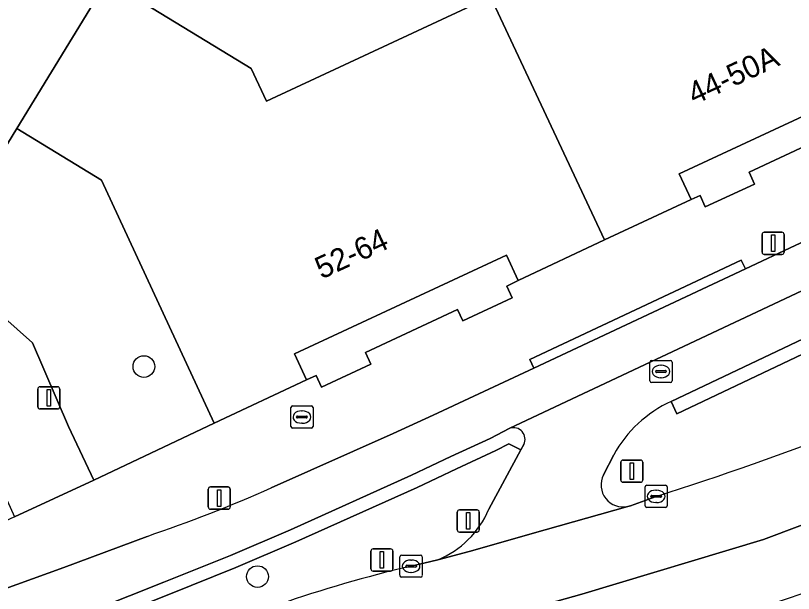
# Model space of a CAD drawing. Extents: x 158352 to 159489, y 383828 to 384603.
# Drawn here: x 158953.68 to 158988.73, y 383881.28 to 383907.33 of the extents above; entities that cross this region are included whole.
import ezdxf

# ---------------------------------------------------------------- set-up
doc = ezdxf.new("R2010")
doc.units = 0
for name, color, linetype in [('IMGEO_Berm_groen', 7, 'Continuous'), ('IMGEO_Boom', 7, 'Continuous'), ('IMGEO_Brandkraan', 7, 'Continuous'), ('IMGEO_Erf', 7, 'Continuous'), ('IMGEO_Fietspad_gesloten', 7, 'Continuous'), ('IMGEO_Groenvoorziening', 7, 'Continuous'), ('IMGEO_Haag', 7, 'Continuous'), ('IMGEO_Kolk', 7, 'Continuous'), ('IMGEO_Lichtmast', 7, 'Continuous'), ('IMGEO_Pand', 7, 'Continuous'), ('IMGEO_Pand_nummerreeks', 7, 'Continuous'), ('IMGEO_Rijbaan_lokaal_open', 7, 'Continuous'), ('IMGEO_Rijbaan_regionaal_gesloten', 7, 'Continuous'), ('IMGEO_Rioolput', 7, 'Continuous'), ('IMGEO_Verkeersbordpaal', 7, 'Continuous'), ('IMGEO_Voetpad_open', 7, 'Continuous')]:
    doc.layers.add(name, color=color, linetype=linetype)

msp = doc.modelspace()

# ---------------------------------------------------------------- linework, layer by layer
at = {"layer": 'IMGEO_Berm_groen'}
for points in [[(159003.353, 383896.748), (159003.804, 383895.79), (158992.757, 383890.586), (158992.319, 383891.519), (158992.134, 383891.531), (158991.738, 383891.735), (158991.486, 383892.04), (158991.054, 383892.945), (158990.026, 383892.488), (158983.483, 383889.385), (158983.222, 383889.936)], [(158974.999, 383885.074), (158976.447, 383887.761), (158975.911, 383888.03), (158975.325, 383887.724), (158973.545, 383886.906), (158971.778, 383886.063), (158966.302, 383883.603), (158963.596, 383882.445), (158960.586, 383881.229), (158955.953, 383879.395), (158951.553, 383877.484), (158952.176, 383876.232)], [(158980.636, 383887.526), (158980.175, 383886.623)], [(158981.261, 383885.202), (158981.382, 383885.236), (158982.542, 383885.658)], [(158971.498, 383882.509), (158972.703, 383882.8)]]:
    msp.add_lwpolyline(points, dxfattribs=at)
for centre, radius, start, end in [((158938.847, 384023.654), 144.748, 287.56987, 294.88811), ((158985.52, 383884.878), 5.555, 114.4305, 151.5343), ((158981.051, 383886.168), 0.987, 152.5447, 217.9026), ((158981.052, 383886.167), 0.987, 217.7785, 282.2181), ((158971.129, 383886.686), 4.193, 292.0561, 337.3922), ((158984.685, 383825.865), 58.159, 103.10559, 109.2144)]:
    msp.add_arc(centre, radius, start, end, dxfattribs=at)
at = {"layer": 'IMGEO_Boom'}
for centre in [(158959.46, 383891.51), (158964.579, 383882.04)]:
    msp.add_circle(centre, 0.489, dxfattribs=at)
at = {"layer": 'IMGEO_Brandkraan'}
for p, q in [((158966.081, 383888.809), (158966.081, 383889.661)), ((158966.156, 383889.735), (158967.008, 383889.735)), ((158966.569, 383889.515), (158966.594, 383889.515)), ((158967.082, 383889.661), (158967.082, 383888.809)), ((158966.34, 383889.229), (158966.34, 383889.241)), ((158966.778, 383889.192), (158966.38, 383889.192)), ((158966.383, 383889.278), (158966.781, 383889.278)), ((158966.824, 383889.241), (158966.824, 383889.229)), ((158966.592, 383888.955), (158966.567, 383888.955)), ((158967.008, 383888.735), (158966.156, 383888.735))]:
    msp.add_line(p, q, dxfattribs=at)
for points in [[(158966.081, 383888.809), (158966.081, 383889.661)], [(158966.156, 383889.735), (158967.008, 383889.735)], [(158967.082, 383889.661), (158967.082, 383888.809)], [(158967.008, 383888.735), (158966.156, 383888.735)]]:
    msp.add_lwpolyline(points, dxfattribs=at)
for centre, radius, start, end in [((158966.158, 383889.659), 0.0765, 91.552, 178.448), ((158966.158, 383889.659), 0.0765, 91.552, 178.448), ((158967.006, 383889.659), 0.0765, 1.552, 88.448), ((158967.006, 383889.659), 0.0765, 1.552, 88.448), ((158966.38, 383889.238), 0.0403, 85.8775, 175.7526), ((158966.377, 383889.228), 0.0366, 178.938, 274.7102), ((158966.781, 383889.235), 0.043, 264.8664, 352.4533), ((158966.785, 383889.24), 0.0386, 1.7309, 96.639), ((158966.158, 383888.811), 0.0765, 181.552, 268.448), ((158966.158, 383888.811), 0.0765, 181.552, 268.448), ((158967.006, 383888.811), 0.0765, 271.552, 358.448), ((158967.006, 383888.811), 0.0765, 271.552, 358.448)]:
    msp.add_arc(centre, radius, start, end, dxfattribs=at)
for centre, major_axis, ratio, start_param, end_param in [((158966.568, 383889.235), (-0.387, 0.002), 0.722429, 4.712389, 7.853982), ((158966.593, 383889.235), (-0.39, 0.002), 0.717154, 1.570796, 4.712389)]:
    msp.add_ellipse(centre, major_axis=major_axis, ratio=ratio, start_param=start_param, end_param=end_param, dxfattribs=at)
at = {"layer": 'IMGEO_Erf'}
for points in [[(158916.804, 383915.918), (158953.058, 383893.805), (158954.443, 383892.578), (158956.068, 383888.808), (158957.202, 383886.391), (158962.629, 383888.952), (158957.549, 383899.914), (158953.73, 383902.244), (158951.571, 383898.705), (158951.261, 383898.894), (158951.928, 383899.988), (158948.659, 383901.982), (158947.992, 383900.889), (158947.69, 383901.073), (158948.353, 383902.159), (158939.513, 383907.551), (158938.853, 383906.469), (158935.131, 383908.739)], [(158957.8, 383908.909), (158964.3, 383904.939), (158964.984, 383903.469), (158975.086, 383908.195)]]:
    msp.add_lwpolyline(points, dxfattribs=at)
at = {"layer": 'IMGEO_Fietspad_gesloten'}
for points in [[(159075.768, 383935.579), (159080.638, 383937.84), (159079.821, 383939.628), (159074.308, 383937.038), (159061.826, 383931.249), (159055.497, 383928.303), (159045.946, 383923.819), (159025.103, 383914.025), (159021.051, 383912.119), (159011.504, 383907.639), (159000, 383902.225), (158986.578, 383895.909), (158977.037, 383891.433), (158974.328, 383890.173), (158972.495, 383889.325), (158970.687, 383888.491), (158965.201, 383886.036)], [(158948.574, 383876.776), (158951.618, 383878.166), (158951.727, 383878.216), (158955.723, 383879.949), (158960.363, 383881.786), (158963.366, 383882.999), (158966.061, 383884.152), (158971.526, 383886.608), (158973.291, 383887.449), (158975.061, 383888.263), (158975.95, 383888.727), (159000, 383900.042), (159027.469, 383912.965), (159060.71, 383928.546), (159075.768, 383935.579)], [(158959.601, 383883.855), (158955.851, 383882.453), (158950.194, 383880.408)]]:
    msp.add_lwpolyline(points, dxfattribs=at)
msp.add_arc((158937.24, 383949.551), 69.397, 288.79747, 293.7608, dxfattribs=at)
at = {"layer": 'IMGEO_Groenvoorziening'}
for points in [[(158983.222, 383889.936), (158983.483, 383889.385), (158990.026, 383892.488), (158991.054, 383892.945), (158991.486, 383892.04), (158991.738, 383891.735), (158992.134, 383891.531), (158992.319, 383891.519), (158992.757, 383890.586), (159003.804, 383895.79), (159003.353, 383896.748)], [(158990.874, 383893.532), (158989.771, 383893.042), (158983.222, 383889.936)], [(158975.95, 383888.727), (158975.061, 383888.263), (158973.291, 383887.449), (158971.526, 383886.608), (158966.061, 383884.152), (158963.366, 383882.999), (158960.363, 383881.786), (158955.723, 383879.949), (158951.727, 383878.216), (158951.618, 383878.166)], [(158966.302, 383883.603), (158971.778, 383886.063), (158973.545, 383886.906), (158975.325, 383887.724), (158975.911, 383888.03), (158976.447, 383887.761), (158976.576, 383888)], [(158951.499, 383877.592), (158951.553, 383877.484), (158955.953, 383879.395), (158960.586, 383881.229), (158963.596, 383882.445), (158966.302, 383883.603)]]:
    msp.add_lwpolyline(points, dxfattribs=at)
msp.add_arc((158976.119, 383888.239), 0.516, 332.358, 109.1037, dxfattribs=at)
at = {"layer": 'IMGEO_Haag'}
for points in [[(158983.222, 383889.936), (158983.483, 383889.385), (158990.026, 383892.488), (158991.054, 383892.945), (158991.486, 383892.04), (158991.738, 383891.735), (158992.134, 383891.531), (158992.319, 383891.519), (158992.757, 383890.586), (159003.804, 383895.79), (159003.353, 383896.748)], [(158990.874, 383893.532), (158989.771, 383893.042), (158983.222, 383889.936)], [(158975.95, 383888.727), (158975.061, 383888.263), (158973.291, 383887.449), (158971.526, 383886.608), (158966.061, 383884.152), (158963.366, 383882.999), (158960.363, 383881.786), (158955.723, 383879.949), (158951.727, 383878.216), (158951.618, 383878.166)], [(158966.302, 383883.603), (158971.778, 383886.063), (158973.545, 383886.906), (158975.325, 383887.724), (158975.911, 383888.03), (158976.447, 383887.761), (158976.576, 383888)], [(158951.499, 383877.592), (158951.553, 383877.484), (158955.953, 383879.395), (158960.586, 383881.229), (158963.596, 383882.445), (158966.302, 383883.603)]]:
    msp.add_lwpolyline(points, dxfattribs=at)
msp.add_arc((158976.119, 383888.239), 0.516, 332.358, 109.1037, dxfattribs=at)
at = {"layer": 'IMGEO_Kolk'}
for p, q in [((158982.044, 383885.233), (158982.044, 383886.085)), ((158982.119, 383886.159), (158982.971, 383886.159)), ((158983.045, 383886.085), (158983.045, 383885.233)), ((158982.303, 383885.653), (158982.303, 383885.665)), ((158982.346, 383885.702), (158982.744, 383885.702)), ((158982.532, 383885.939), (158982.557, 383885.939)), ((158982.787, 383885.665), (158982.787, 383885.653)), ((158982.741, 383885.616), (158982.343, 383885.616)), ((158982.555, 383885.379), (158982.53, 383885.379)), ((158982.971, 383885.159), (158982.119, 383885.159)), ((158971, 383882.084), (158971, 383882.936)), ((158971.075, 383883.01), (158971.927, 383883.01)), ((158972.001, 383882.936), (158972.001, 383882.084)), ((158971.259, 383882.504), (158971.259, 383882.516)), ((158971.302, 383882.553), (158971.7, 383882.553)), ((158971.488, 383882.79), (158971.513, 383882.79)), ((158971.743, 383882.516), (158971.743, 383882.504)), ((158971.697, 383882.467), (158971.299, 383882.467)), ((158971.511, 383882.23), (158971.486, 383882.23)), ((158971.927, 383882.01), (158971.075, 383882.01))]:
    msp.add_line(p, q, dxfattribs=at)
for points in [[(158982.044, 383885.233), (158982.044, 383886.085)], [(158982.119, 383886.159), (158982.971, 383886.159)], [(158983.045, 383886.085), (158983.045, 383885.233)], [(158982.971, 383885.159), (158982.119, 383885.159)], [(158971, 383882.084), (158971, 383882.936)], [(158971.075, 383883.01), (158971.927, 383883.01)], [(158972.001, 383882.936), (158972.001, 383882.084)], [(158971.927, 383882.01), (158971.075, 383882.01)]]:
    msp.add_lwpolyline(points, dxfattribs=at)
for centre, radius, start, end in [((158982.121, 383886.083), 0.0765, 91.552, 178.448), ((158982.121, 383886.083), 0.0765, 91.552, 178.448), ((158982.969, 383886.083), 0.0765, 1.552, 88.448), ((158982.969, 383886.083), 0.0765, 1.552, 88.448), ((158982.343, 383885.662), 0.0403, 85.8775, 175.7526), ((158982.34, 383885.652), 0.0366, 178.938, 274.7102), ((158982.744, 383885.659), 0.043, 264.8664, 352.4533), ((158982.748, 383885.664), 0.0386, 1.7309, 96.639), ((158982.121, 383885.235), 0.0765, 181.552, 268.448), ((158982.121, 383885.235), 0.0765, 181.552, 268.448), ((158982.969, 383885.235), 0.0765, 271.552, 358.448), ((158982.969, 383885.235), 0.0765, 271.552, 358.448), ((158971.077, 383882.934), 0.0765, 91.552, 178.448), ((158971.077, 383882.934), 0.0765, 91.552, 178.448), ((158971.925, 383882.934), 0.0765, 1.552, 88.448), ((158971.925, 383882.934), 0.0765, 1.552, 88.448), ((158971.299, 383882.513), 0.0403, 85.8775, 175.7526), ((158971.296, 383882.503), 0.0366, 178.938, 274.7102), ((158971.7, 383882.51), 0.043, 264.8664, 352.4533), ((158971.704, 383882.515), 0.0386, 1.7309, 96.639), ((158971.077, 383882.086), 0.0765, 181.552, 268.448), ((158971.077, 383882.086), 0.0765, 181.552, 268.448), ((158971.925, 383882.086), 0.0765, 271.552, 358.448), ((158971.925, 383882.086), 0.0765, 271.552, 358.448)]:
    msp.add_arc(centre, radius, start, end, dxfattribs=at)
for centre, major_axis, ratio, start_param, end_param in [((158982.531, 383885.659), (-0.387, 0.002), 0.722429, 4.712389, 7.853982), ((158982.556, 383885.659), (-0.39, 0.002), 0.717154, 1.570796, 4.712389), ((158971.487, 383882.51), (-0.387, 0.002), 0.722429, 4.712389, 7.853982), ((158971.512, 383882.51), (-0.39, 0.002), 0.717154, 1.570796, 4.712389)]:
    msp.add_ellipse(centre, major_axis=major_axis, ratio=ratio, start_param=start_param, end_param=end_param, dxfattribs=at)
at = {"layer": 'IMGEO_Lichtmast'}
for p, q in [((158987.418, 383897.566), (158988.208, 383897.566)), ((158988.208, 383897.566), (158987.418, 383897.566)), ((158987.318, 383896.666), (158987.318, 383897.466)), ((158987.318, 383897.466), (158987.318, 383896.666)), ((158988.308, 383897.466), (158988.308, 383896.666)), ((158988.308, 383896.666), (158988.308, 383897.466)), ((158988.208, 383896.566), (158987.418, 383896.566)), ((158987.418, 383896.566), (158988.208, 383896.566)), ((158954.778, 383890.597), (158955.568, 383890.597)), ((158955.568, 383890.597), (158954.778, 383890.597)), ((158954.678, 383889.697), (158954.678, 383890.497)), ((158954.678, 383890.497), (158954.678, 383889.697)), ((158955.668, 383890.497), (158955.668, 383889.697)), ((158955.668, 383889.697), (158955.668, 383890.497)), ((158955.568, 383889.597), (158954.778, 383889.597)), ((158954.778, 383889.597), (158955.568, 383889.597)), ((158962.361, 383885.181), (158962.361, 383885.981)), ((158962.361, 383885.981), (158962.361, 383885.181)), ((158962.461, 383886.081), (158963.251, 383886.081)), ((158963.251, 383886.081), (158962.461, 383886.081)), ((158963.351, 383885.981), (158963.351, 383885.181)), ((158963.351, 383885.181), (158963.351, 383885.981)), ((158963.251, 383885.081), (158962.461, 383885.081)), ((158962.461, 383885.081), (158963.251, 383885.081))]:
    msp.add_line(p, q, dxfattribs=at)
for points in [[(158987.738, 383897.441), (158987.888, 383897.441), (158987.888, 383896.691), (158987.738, 383896.691), (158987.738, 383897.441)], [(158955.098, 383890.472), (158955.248, 383890.472), (158955.248, 383889.722), (158955.098, 383889.722), (158955.098, 383890.472)], [(158962.781, 383885.956), (158962.931, 383885.956), (158962.931, 383885.206), (158962.781, 383885.206), (158962.781, 383885.956)]]:
    msp.add_lwpolyline(points, dxfattribs=at)
for centre, start, end in [((158987.418, 383897.466), 90, 180), ((158987.418, 383897.466), 90, 180), ((158988.208, 383897.466), 0, 90), ((158988.208, 383897.466), 360, 90), ((158987.418, 383896.666), 180, 270), ((158987.418, 383896.666), 180, 270), ((158988.208, 383896.666), 270, 0), ((158988.208, 383896.666), 270, 0), ((158954.778, 383890.497), 90, 180), ((158954.778, 383890.497), 90, 180), ((158955.568, 383890.497), 0, 90), ((158955.568, 383890.497), 360, 90), ((158954.778, 383889.697), 180, 270), ((158954.778, 383889.697), 180, 270), ((158955.568, 383889.697), 270, 0), ((158955.568, 383889.697), 270, 0), ((158962.461, 383885.981), 90, 180), ((158962.461, 383885.981), 90, 180), ((158963.251, 383885.981), 0, 90), ((158963.251, 383885.981), 360, 90), ((158962.461, 383885.181), 180, 270), ((158962.461, 383885.181), 180, 270), ((158963.251, 383885.181), 270, 0), ((158963.251, 383885.181), 270, 0)]:
    msp.add_arc(centre, 0.1, start, end, dxfattribs=at)
at = {"layer": 'IMGEO_Pand'}
for points in [[(158953.73, 383902.244), (158957.8, 383908.909), (158941.365, 383918.947), (158935.131, 383908.739), (158938.853, 383906.469), (158939.513, 383907.551), (158948.353, 383902.159), (158947.69, 383901.073), (158947.992, 383900.889), (158948.659, 383901.982), (158951.928, 383899.988), (158951.261, 383898.894), (158951.571, 383898.705)], [(158992.369, 383916.279), (158975.086, 383908.195), (158980.221, 383897.216), (158984.12, 383899.047), (158983.586, 383900.199), (158993.014, 383904.583), (158993.536, 383903.464), (158997.483, 383905.317)], [(158980.221, 383897.216), (158975.086, 383908.195), (158964.984, 383903.469), (158964.3, 383904.939), (158957.8, 383908.909), (158953.73, 383902.244), (158957.549, 383899.914), (158962.629, 383888.952), (158966.793, 383890.908), (158966.246, 383892.084), (158975.794, 383896.524), (158976.323, 383895.385)]]:
    msp.add_lwpolyline(points, close=True, dxfattribs=at)
at = {"layer": 'IMGEO_Rijbaan_lokaal_open'}
for points in [[(159075.768, 383935.579), (159060.71, 383928.546), (159027.469, 383912.965), (159000, 383900.042), (158975.95, 383888.727)], [(158983.222, 383889.936), (158989.771, 383893.042), (158990.874, 383893.532), (159000, 383897.817), (159001.033, 383898.302), (159002.668, 383899.096), (159003.763, 383899.605), (159005.032, 383900.195), (159007.205, 383901.218), (159017.772, 383906.172), (159025.472, 383909.772), (159054.627, 383923.497), (159062.427, 383927.124), (159064.693, 383928.182), (159069.725, 383930.533)], [(158976.576, 383888), (158976.447, 383887.761), (158974.999, 383885.074)], [(158980.175, 383886.623), (158980.636, 383887.526)], [(158972.703, 383882.8), (158974.113, 383883.179), (158977.536, 383884.146), (158981.261, 383885.202)]]:
    msp.add_lwpolyline(points, dxfattribs=at)
for centre, radius, start, end in [((158985.52, 383884.878), 5.555, 114.4305, 151.5343), ((158976.119, 383888.239), 0.516, 332.358, 109.1037), ((158981.051, 383886.168), 0.987, 152.5447, 217.9026), ((158981.052, 383886.167), 0.987, 217.7785, 282.2181), ((158971.129, 383886.686), 4.193, 292.0561, 337.3922)]:
    msp.add_arc(centre, radius, start, end, dxfattribs=at)
at = {"layer": 'IMGEO_Rijbaan_regionaal_gesloten'}
for points in [[(158965.545, 383880.784), (158963.662, 383880.12), (158961.513, 383879.401), (158956.667, 383877.503), (158952.794, 383875.949), (158954.38, 383872.748), (158959.424, 383874.994), (158968.744, 383878.324), (158979.196, 383881.255), (158987.384, 383883.719), (158993.575, 383886.05), (159008.221, 383892.91), (159034.583, 383905.498), (159067.802, 383921.349), (159075.44, 383925.02), (159084.637, 383929.44)], [(158993.575, 383886.05), (158987.384, 383883.719), (158979.196, 383881.255), (158968.744, 383878.324), (158959.424, 383874.994), (158954.38, 383872.748), (158955.718, 383870.049), (158959.784, 383871.872), (158964.706, 383873.894), (158968.574, 383875.169), (158973.188, 383876.532), (158977.363, 383877.632), (158982.11, 383878.951), (158986.768, 383880.489), (158992.107, 383882.293)], [(158982.542, 383885.658), (158981.382, 383885.236), (158981.261, 383885.202), (158977.536, 383884.146), (158974.113, 383883.179), (158972.703, 383882.8), (158971.498, 383882.509)]]:
    msp.add_lwpolyline(points, dxfattribs=at)
for centre, radius, start, end in [((158938.847, 384023.654), 144.748, 287.56987, 294.88811), ((158984.685, 383825.865), 58.159, 103.10559, 109.2144)]:
    msp.add_arc(centre, radius, start, end, dxfattribs=at)
at = {"layer": 'IMGEO_Rioolput'}
for p, q in [((158982.261, 383890.86), (158982.261, 383891.712)), ((158982.336, 383891.786), (158983.188, 383891.786)), ((158983.262, 383891.712), (158983.262, 383890.86)), ((158982.52, 383891.28), (158982.52, 383891.292)), ((158982.958, 383891.243), (158982.56, 383891.243)), ((158982.563, 383891.329), (158982.961, 383891.329)), ((158982.749, 383891.566), (158982.774, 383891.566)), ((158983.004, 383891.292), (158983.004, 383891.28)), ((158982.772, 383891.006), (158982.747, 383891.006)), ((158983.188, 383890.786), (158982.336, 383890.786))]:
    msp.add_line(p, q, dxfattribs=at)
for points in [[(158982.261, 383890.86), (158982.261, 383891.712)], [(158982.336, 383891.786), (158983.188, 383891.786)], [(158983.262, 383891.712), (158983.262, 383890.86)], [(158983.188, 383890.786), (158982.336, 383890.786)]]:
    msp.add_lwpolyline(points, dxfattribs=at)
for centre, radius, start, end in [((158982.338, 383891.71), 0.0765, 91.552, 178.448), ((158982.338, 383891.71), 0.0765, 91.552, 178.448), ((158983.186, 383891.71), 0.0765, 1.552, 88.448), ((158983.186, 383891.71), 0.0765, 1.552, 88.448), ((158982.56, 383891.289), 0.0403, 85.8775, 175.7526), ((158982.557, 383891.279), 0.0366, 178.938, 274.7102), ((158982.961, 383891.286), 0.043, 264.8664, 352.4533), ((158982.965, 383891.291), 0.0386, 1.7309, 96.639), ((158982.338, 383890.862), 0.0765, 181.552, 268.448), ((158982.338, 383890.862), 0.0765, 181.552, 268.448), ((158983.186, 383890.862), 0.0765, 271.552, 358.448), ((158983.186, 383890.862), 0.0765, 271.552, 358.448)]:
    msp.add_arc(centre, radius, start, end, dxfattribs=at)
for centre, major_axis, ratio, start_param, end_param in [((158982.748, 383891.286), (-0.387, 0.002), 0.722429, 4.712389, 7.853982), ((158982.773, 383891.286), (-0.39, 0.002), 0.717154, 1.570796, 4.712389)]:
    msp.add_ellipse(centre, major_axis=major_axis, ratio=ratio, start_param=start_param, end_param=end_param, dxfattribs=at)
at = {"layer": 'IMGEO_Verkeersbordpaal'}
for p, q in [((158980.947, 383886.394), (158980.947, 383887.194)), ((158980.947, 383887.194), (158980.947, 383886.394)), ((158981.047, 383887.294), (158981.837, 383887.294)), ((158981.837, 383887.294), (158981.047, 383887.294)), ((158981.937, 383887.194), (158981.937, 383886.394)), ((158981.937, 383886.394), (158981.937, 383887.194)), ((158981.837, 383886.294), (158981.047, 383886.294)), ((158981.047, 383886.294), (158981.837, 383886.294)), ((158973.582, 383884.149), (158973.582, 383884.949)), ((158973.582, 383884.949), (158973.582, 383884.149)), ((158973.682, 383885.049), (158974.472, 383885.049)), ((158974.472, 383885.049), (158973.682, 383885.049)), ((158974.572, 383884.949), (158974.572, 383884.149)), ((158974.572, 383884.149), (158974.572, 383884.949)), ((158974.472, 383884.049), (158973.682, 383884.049)), ((158973.682, 383884.049), (158974.472, 383884.049)), ((158969.69, 383882.393), (158969.69, 383883.193)), ((158969.69, 383883.193), (158969.69, 383882.393)), ((158969.79, 383883.293), (158970.58, 383883.293)), ((158970.58, 383883.293), (158969.79, 383883.293)), ((158970.68, 383883.193), (158970.68, 383882.393)), ((158970.68, 383882.393), (158970.68, 383883.193)), ((158970.58, 383882.293), (158969.79, 383882.293)), ((158969.79, 383882.293), (158970.58, 383882.293))]:
    msp.add_line(p, q, dxfattribs=at)
for points in [[(158981.367, 383887.169), (158981.517, 383887.169), (158981.517, 383886.419), (158981.367, 383886.419), (158981.367, 383887.169)], [(158974.002, 383884.924), (158974.152, 383884.924), (158974.152, 383884.174), (158974.002, 383884.174), (158974.002, 383884.924)], [(158970.11, 383883.168), (158970.26, 383883.168), (158970.26, 383882.418), (158970.11, 383882.418), (158970.11, 383883.168)]]:
    msp.add_lwpolyline(points, dxfattribs=at)
for centre, start, end in [((158981.047, 383887.194), 90, 180), ((158981.047, 383887.194), 90, 180), ((158981.837, 383887.194), 0, 90), ((158981.837, 383887.194), 360, 90), ((158981.047, 383886.394), 180, 270), ((158981.047, 383886.394), 180, 270), ((158981.837, 383886.394), 270, 0), ((158981.837, 383886.394), 270, 0), ((158973.682, 383884.949), 90, 180), ((158973.682, 383884.949), 90, 180), ((158974.472, 383884.949), 0, 90), ((158974.472, 383884.949), 360, 90), ((158973.682, 383884.149), 180, 270), ((158973.682, 383884.149), 180, 270), ((158974.472, 383884.149), 270, 0), ((158974.472, 383884.149), 270, 0), ((158969.79, 383883.193), 90, 180), ((158969.79, 383883.193), 90, 180), ((158970.58, 383883.193), 0, 90), ((158970.58, 383883.193), 360, 90), ((158969.79, 383882.393), 180, 270), ((158969.79, 383882.393), 180, 270), ((158970.58, 383882.393), 270, 0), ((158970.58, 383882.393), 270, 0)]:
    msp.add_arc(centre, 0.1, start, end, dxfattribs=at)
at = {"layer": 'IMGEO_Voetpad_open'}
for points in [[(158965.201, 383886.036), (158970.687, 383888.491), (158972.495, 383889.325), (158974.328, 383890.173), (158977.037, 383891.433), (158976.849, 383891.834), (158986.369, 383896.305), (158986.578, 383895.909), (159000, 383902.225), (159011.504, 383907.639), (159011.312, 383908.043), (159020.841, 383912.513), (159021.051, 383912.119), (159025.103, 383914.025), (159045.946, 383923.819), (159045.765, 383924.212), (159055.292, 383928.706), (159055.497, 383928.303), (159061.826, 383931.249), (159074.308, 383937.038), (159079.821, 383939.628)], [(158914.49, 383912.439), (158923.027, 383907.222), (158918.831, 383900.393), (158919.951, 383899.296), (158924.33, 383906.424), (158939.279, 383897.273), (158934.676, 383889.98), (158935.977, 383889.205), (158940.59, 383896.544), (158947.621, 383892.431), (158951.063, 383890.418), (158953.622, 383884.74), (158957.202, 383886.391), (158956.068, 383888.808), (158954.443, 383892.578), (158953.058, 383893.805), (158916.804, 383915.918)], [(158990.884, 383902.21), (158986.743, 383900.268), (158986.973, 383899.738), (158984.751, 383898.703), (158984.522, 383899.225), (158984.12, 383899.047), (158980.221, 383897.216), (158976.323, 383895.385), (158975.818, 383895.13), (158976.05, 383894.609), (158973.831, 383893.571), (158973.59, 383894.086), (158969.449, 383892.144), (158969.679, 383891.614), (158967.457, 383890.579), (158967.228, 383891.101), (158966.793, 383890.908), (158962.629, 383888.952), (158957.202, 383886.391), (158953.622, 383884.74), (158946.494, 383881.38)], [(158950.194, 383880.408), (158955.851, 383882.453), (158959.601, 383883.855)]]:
    msp.add_lwpolyline(points, dxfattribs=at)
for points in [[(158984.522, 383899.225), (158984.751, 383898.703), (158986.973, 383899.738), (158986.743, 383900.268), (158990.884, 383902.21), (158991.125, 383901.695), (158993.342, 383902.726), (158993.112, 383903.254), (158993.536, 383903.464), (158993.014, 383904.583), (158983.586, 383900.199), (158984.12, 383899.047)], [(158973.59, 383894.086), (158973.831, 383893.571), (158976.05, 383894.609), (158975.818, 383895.13), (158976.323, 383895.385), (158975.794, 383896.524), (158966.246, 383892.084), (158966.793, 383890.908), (158967.228, 383891.101), (158967.457, 383890.579), (158969.679, 383891.614), (158969.449, 383892.144)], [(158986.578, 383895.909), (158986.369, 383896.305), (158976.849, 383891.834), (158977.037, 383891.433)]]:
    msp.add_lwpolyline(points, close=True, dxfattribs=at)
msp.add_arc((158937.24, 383949.551), 69.397, 288.79747, 293.7608, dxfattribs=at)

# ---------------------------------------------------------------- texts
at = {"layer": 'IMGEO_Pand_nummerreeks'}
for s, rotation, p in [('44-50A', 24.9383, (158984.264, 383903.294)), ('52-64', 24.9393, (158967.468, 383895.431))]:
    msp.add_text(s, height=1, rotation=rotation, dxfattribs=at).set_placement(p)

doc.saveas('drawing.dxf')
